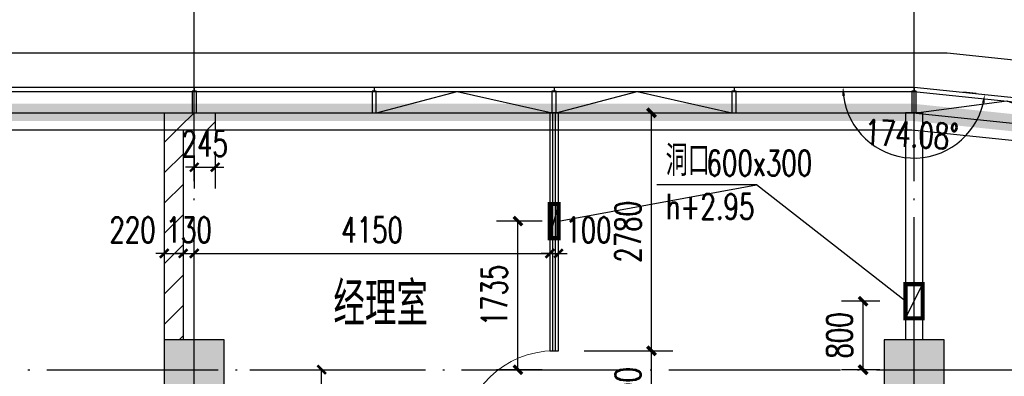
# Model space of a CAD drawing. Extents: x 797781 to 1255204, y 21234 to 1024248.
# Tile 750 of 1056: x 953271 to 964761, y 777754 to 781918. Entities that reach past the tile are written whole.
import ezdxf

# ---------------------------------------------------------------- set-up
doc = ezdxf.new("R2010")
doc.units = 0
doc.header["$LTSCALE"] = 1000
doc.header["$MEASUREMENT"] = 0
doc.linetypes.add('230303生产综合楼-平面图_t8$0$DOTE', pattern=[2.42, 2, -0.2, 0.02, -0.2])
for name, color, linetype in [('230303生产综合楼-平面图_t8$0$3T_WOOD', 21, 'Continuous'), ('230303生产综合楼-平面图_t8$0$COLUMN', 40, 'Continuous'), ('230303生产综合楼-平面图_t8$0$CURTWALL', 4, 'Continuous'), ('230303生产综合楼-平面图_t8$0$DOOR_FIRE', 4, 'Continuous'), ('230303生产综合楼-平面图_t8$0$DOTE', 1, '230303生产综合楼-平面图_t8$0$DOTE'), ('230303生产综合楼-平面图_t8$0$PUB_DIM', 3, 'Continuous'), ('230303生产综合楼-平面图_t8$0$PUB_HATCH', 8, 'Continuous'), ('230303生产综合楼-平面图_t8$0$PUB_TEXT', 7, 'Continuous'), ('230303生产综合楼-平面图_t8$0$WALL', 40, 'Continuous'), ('230303生产综合楼-平面图_t8$0$WALL-MOVE', 6, 'Continuous'), ('230303生产综合楼-平面图_t8$0$看线', 115, 'Continuous'), ('A-暖通提建筑洞口', 1, 'Continuous'), ('CURTWALL', 4, 'Continuous'), ('DIM_LEAD', 3, 'Continuous'), ('PUB_DIM', 3, 'Continuous'), ('PUB_HATCH', 8, 'Continuous'), ('PUB_TEXT', 7, 'Continuous'), ('空调洞口', 1, 'Continuous')]:
    doc.layers.add(name, color=color, linetype=linetype)
doc.styles.add('230303生产综合楼-平面图_t8$0$_TCH_DIM', font='SIMPLEX', dxfattribs={"bigfont": 'GBCBIG'})
doc.styles.add('230303生产综合楼-平面图_T8$0$_TCH_DIM_T3', font='SIMPLEX', dxfattribs={"width": 0.705882, "bigfont": 'GBCBIG'})
doc.styles.add('_TCH_DIM', font='SIMPLEX', dxfattribs={"bigfont": 'GBCBIG'})
doc.styles.add('_TCH_DIM_T3', font='SIMPLEX', dxfattribs={"width": 0.705882, "bigfont": 'GBCBIG'})
doc.dimstyles.new('230303生产综合楼-平面图_T8$0$_TCH_ARCH&&100', dxfattribs={"dimtxt": 297.5, "dimasz": 100, "dimexe": 250, "dimexo": 300, "dimgap": 126.25, "dimtad": 1, "dimdec": 0, "dimzin": 0, "dimdsep": 46, "dimtxsty": '230303生产综合楼-平面图_T8$0$_TCH_DIM_T3', "dimblk": '230303生产综合楼-平面图_t8$0$_ArchTick', "dimcen": 0.09, "dimclrt": 7, "dimazin": 2, "dimtfac": 1, "dimtdec": 0, "dimtix": 1, "dimtmove": 2, "dimatfit": 3, "dimfxl": 1, "dimtolj": 1, "dimtzin": 0, "dimarcsym": 0})
doc.dimstyles.new('_TCH_ARCH&&100', dxfattribs={"dimtxt": 297.5, "dimasz": 100, "dimexe": 250, "dimexo": 300, "dimgap": 126.25, "dimtad": 1, "dimdec": 0, "dimzin": 0, "dimdsep": 46, "dimtxsty": '_TCH_DIM_T3', "dimblk": 'ARCHTICK', "dimcen": 0.09, "dimclrt": 7, "dimazin": 2, "dimtfac": 1, "dimtdec": 0, "dimtix": 1, "dimtmove": 2, "dimatfit": 3, "dimfxl": 1, "dimtolj": 1, "dimtzin": 0, "dimarcsym": 0})
doc.dimstyles.new('_TCH_ARROW&&100', dxfattribs={"dimtxt": 297.5, "dimasz": 100, "dimexe": 250, "dimexo": 300, "dimgap": 126.25, "dimtad": 1, "dimdec": 0, "dimzin": 0, "dimdsep": 46, "dimtxsty": '_TCH_DIM_T3', "dimcen": 0.09, "dimclrt": 7, "dimazin": 2, "dimtfac": 1, "dimtdec": 0, "dimtix": 1, "dimtmove": 2, "dimatfit": 3, "dimfxl": 1, "dimtolj": 1, "dimtzin": 0, "dimarcsym": 0})
pattern_1 = [(45, (0, 179.5), (-176.776766, 176.776766), [])]

# ---------------------------------------------------------------- blocks, each defined once
blk = doc.blocks.new('AQ9-10')
at = {"color": 2, "linetype": '230303生产综合楼-平面图_t8$0$DOTE', "ltscale": 2, "const_width": 200}
blk.add_lwpolyline([(1020716, 683000), (1081601, 683005), (1102574, 680825)], dxfattribs=at)
blk = doc.blocks.new('_ArchTick')
at = {"color": 0, "linetype": 'ByBlock', "const_width": 0.4}
blk.add_lwpolyline([(-0.5, -0.5), (0.5, 0.5)], dxfattribs=at)
blk = doc.blocks.new('*D6617')
at = {"layer": 'Defpoints', "color": 0, "transparency": 16777216}
for p in [(735758, 787585), (736341, 787585), (736341, 785850)]:
    blk.add_point(p, dxfattribs=at)
at = {"layer": 'PUB_DIM', "color": 0, "lineweight": -2, "transparency": 16777216}
for p, q in [((736041, 787585), (735508, 787585)), ((735758, 785850), (735758, 787585)), ((736041, 785850), (735508, 785850))]:
    blk.add_line(p, q, dxfattribs=at)
at = {"layer": 'PUB_DIM', "color": 0, "lineweight": -2, "transparency": 16777216, "xscale": 100, "yscale": 100, "zscale": 100}
for p, rotation in [((735758, 787585), 90), ((735758, 785850), 270)]:
    blk.add_blockref('_ArchTick', p, dxfattribs=dict(at, rotation=rotation))
at = {"layer": 'PUB_DIM', "color": 7, "transparency": 16777216, "insert": (735483, 786717), "char_height": 297.5, "attachment_point": 5, "rotation": 90, "style": '_TCH_DIM_T3'}
blk.add_mtext('\\A1;1735', dxfattribs=at)
blk = doc.blocks.new('*D6618')
at = {"layer": 'Defpoints', "color": 0, "transparency": 16777216}
for p in [(739786, 786650), (740281, 786650), (740281, 785850)]:
    blk.add_point(p, dxfattribs=at)
at = {"layer": 'PUB_DIM', "color": 0, "lineweight": -2, "transparency": 16777216}
for p, q in [((739981, 786650), (739536, 786650)), ((739786, 785850), (739786, 786650)), ((739981, 785850), (739536, 785850))]:
    blk.add_line(p, q, dxfattribs=at)
at = {"layer": 'PUB_DIM', "color": 0, "lineweight": -2, "transparency": 16777216, "xscale": 100, "yscale": 100, "zscale": 100}
for p, rotation in [((739786, 786650), 90), ((739786, 785850), 270)]:
    blk.add_blockref('_ArchTick', p, dxfattribs=dict(at, rotation=rotation))
at = {"layer": 'PUB_DIM', "color": 7, "transparency": 16777216, "insert": (739511, 786250), "char_height": 297.5, "attachment_point": 5, "rotation": 90, "style": '_TCH_DIM_T3'}
blk.add_mtext('\\A1;800', dxfattribs=at)
blk = doc.blocks.new('230303生产综合楼-平面图_t8$0$6WLGJ')
at = {"layer": '230303生产综合楼-平面图_t8$0$3T_WOOD'}
for points in [[(1072341, 390087), (1072341, 390037)], [(1072341, 390087), (1072341, 390037)], [(1074441, 390087), (1074441, 390037)], [(1076541, 390087), (1076541, 390037)], [(1078641, 390087), (1078641, 390037)], [(1080741, 390087), (1080741, 390037)], [(1080741, 390087), (1080741, 390037)]]:
    blk.add_lwpolyline(points, dxfattribs=at)
for points in [[(1072316, 389787), (1072366, 389787), (1072366, 390037), (1072316, 390037)], [(1074416, 389787), (1074466, 389787), (1074466, 390037), (1074416, 390037)], [(1076516, 389787), (1076566, 389787), (1076566, 390037), (1076516, 390037)], [(1078616, 389787), (1078666, 389787), (1078666, 390037), (1078616, 390037)], [(1080716, 389787), (1080766, 389787), (1080766, 390037), (1080716, 390037)]]:
    blk.add_lwpolyline(points, close=True, dxfattribs=at)
blk = doc.blocks.new('*D2622')
at = {"layer": 'Defpoints', "color": 0, "transparency": 16777216}
for p in [(959558, 778051), (960644, 778051), (959558, 776951)]:
    blk.add_point(p, dxfattribs=at)
at = {"layer": 'PUB_DIM', "color": 0, "lineweight": -2, "transparency": 16777216}
for p, q in [((959858, 778051), (960894, 778051)), ((960644, 776951), (960644, 778051)), ((959858, 776951), (960894, 776951))]:
    blk.add_line(p, q, dxfattribs=at)
at = {"layer": 'PUB_DIM', "color": 0, "lineweight": -2, "transparency": 16777216, "xscale": 100, "yscale": 100, "zscale": 100}
for p, rotation in [((960644, 778051), 90), ((960644, 776951), 270)]:
    blk.add_blockref('_ArchTick', p, dxfattribs=dict(at, rotation=rotation))
at = {"layer": 'PUB_DIM', "color": 7, "transparency": 16777216, "insert": (960369, 777501), "char_height": 297.5, "attachment_point": 5, "rotation": 90, "style": '_TCH_DIM_T3'}
blk.add_mtext('\\A1;1100', dxfattribs=at)
blk = doc.blocks.new('*D2623')
at = {"layer": 'Defpoints', "color": 0, "transparency": 16777216}
for p in [(959558, 780831), (960644, 780831), (959558, 778051)]:
    blk.add_point(p, dxfattribs=at)
at = {"layer": 'PUB_DIM', "color": 0, "lineweight": -2, "transparency": 16777216}
for p, q in [((959858, 780831), (960894, 780831)), ((960644, 778051), (960644, 780831)), ((959858, 778051), (960894, 778051))]:
    blk.add_line(p, q, dxfattribs=at)
at = {"layer": 'PUB_DIM', "color": 0, "lineweight": -2, "transparency": 16777216, "xscale": 100, "yscale": 100, "zscale": 100}
for p, rotation in [((960644, 780831), 90), ((960644, 778051), 270)]:
    blk.add_blockref('_ArchTick', p, dxfattribs=dict(at, rotation=rotation))
at = {"layer": 'PUB_DIM', "color": 7, "transparency": 16777216, "insert": (960369, 779441), "char_height": 297.5, "attachment_point": 5, "rotation": 90, "style": '_TCH_DIM_T3'}
blk.add_mtext('\\A1;2780', dxfattribs=at)
blk = doc.blocks.new('230303生产综合楼-平面图_t8$0$$DorLib2D$00000001')
for p, q in [((0.45, 0.975), (0.5, 0.975)), ((0.45, 0), (0.45, 0.975)), ((0.5, 0), (0.5, 0.975)), ((0.5, 0), (0.45, 0))]:
    blk.add_line(p, q)
at = {"lineweight": 13}
blk.add_arc((0.475, 0), 0.975, 91.4693, 180, dxfattribs=at)
blk = doc.blocks.new('*D2655')
at = {"layer": 'Defpoints', "color": 0, "transparency": 16777216}
for p in [(962679, 781131), (963708, 781131), (964731, 781025), (963269, 780428)]:
    blk.add_point(p, dxfattribs=at)
at = {"layer": 'PUB_DIM', "color": 0, "lineweight": -2, "transparency": 16777216}
for p, q in [((962979, 781131), (963129, 781131)), ((964433, 781056), (964284, 781072))]:
    blk.add_line(p, q, dxfattribs=at)
blk.add_arc((963708, 781131), 829, 186.9161, 347.1652, dxfattribs=at)
at = {"layer": 'PUB_DIM', "color": 0, "transparency": 16777216}
for points in [[(962868, 781030), (962902, 781032), (962879, 781131)], [(964500, 780950), (964533, 780944), (964533, 781046)]]:
    blk.add_solid(points, dxfattribs=at)
at = {"layer": 'PUB_DIM', "color": 7, "transparency": 16777216, "insert": (963679, 780578), "char_height": 297.5, "attachment_point": 5, "rotation": 357.0406, "style": '_TCH_DIM_T3'}
blk.add_mtext('\\A1;174.08°', dxfattribs=at)
blk = doc.blocks.new('230303生产综合楼-平面图_t8$0$_ArchTick')
at = {"color": 0, "linetype": 'ByBlock', "const_width": 0.3}
blk.add_lwpolyline([(-0.5, -0.5), (0.5, 0.5)], dxfattribs=at)
blk = doc.blocks.new('*D4687')
at = {"layer": '230303生产综合楼-平面图_t8$0$PUB_DIM', "color": 0, "lineweight": -2, "transparency": 16777216}
for p, q in [((955958, 777831), (957045, 777831)), ((956795, 775931), (956795, 777831)), ((955958, 775931), (957045, 775931))]:
    blk.add_line(p, q, dxfattribs=at)
at = {"layer": 'Defpoints', "color": 0, "transparency": 16777216}
for p in [(955658, 777831), (956795, 777831), (955658, 775931)]:
    blk.add_point(p, dxfattribs=at)
at = {"layer": '230303生产综合楼-平面图_t8$0$PUB_DIM', "color": 0, "lineweight": -2, "transparency": 16777216, "xscale": 100, "yscale": 100, "zscale": 100}
for p, rotation in [((956795, 777831), 89.9998820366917), ((956795, 775931), 269.9998820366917)]:
    blk.add_blockref('230303生产综合楼-平面图_t8$0$_ArchTick', p, dxfattribs=dict(at, rotation=rotation))
at = {"layer": '230303生产综合楼-平面图_t8$0$PUB_DIM', "color": 7, "transparency": 16777216, "insert": (956520, 776881), "char_height": 297.5, "attachment_point": 5, "rotation": 89.9999, "style": '230303生产综合楼-平面图_T8$0$_TCH_DIM_T3'}
blk.add_mtext('\\A1;1900', dxfattribs=at)
blk = doc.blocks.new('*D4690')
at = {"layer": '230303生产综合楼-平面图_t8$0$PUB_DIM', "color": 0, "lineweight": -2, "transparency": 16777216}
for p, q in [((955308, 780331), (955308, 779945)), ((955553, 780331), (955553, 779945)), ((955308, 780195), (955208, 780195)), ((955308, 780195), (955553, 780195)), ((955553, 780195), (955653, 780195))]:
    blk.add_line(p, q, dxfattribs=at)
at = {"layer": 'Defpoints', "color": 0, "transparency": 16777216}
for p in [(955308, 780631), (955553, 780631), (955553, 780195)]:
    blk.add_point(p, dxfattribs=at)
at = {"layer": '230303生产综合楼-平面图_t8$0$PUB_DIM', "color": 0, "lineweight": -2, "transparency": 16777216, "xscale": 100, "yscale": 100, "zscale": 100}
blk.add_blockref('230303生产综合楼-平面图_t8$0$_ArchTick', (955308, 780195), dxfattribs=at)
at = {"layer": '230303生产综合楼-平面图_t8$0$PUB_DIM', "color": 0, "lineweight": -2, "transparency": 16777216, "xscale": 100, "yscale": 100, "zscale": 100, "rotation": 180}
blk.add_blockref('230303生产综合楼-平面图_t8$0$_ArchTick', (955553, 780195), dxfattribs=at)
at = {"layer": '230303生产综合楼-平面图_t8$0$PUB_DIM', "color": 7, "transparency": 16777216, "insert": (955431, 780470), "char_height": 297.5, "attachment_point": 5, "style": '230303生产综合楼-平面图_T8$0$_TCH_DIM_T3'}
blk.add_mtext('\\A1;245', dxfattribs=at)
blk = doc.blocks.new('*D4693')
at = {"layer": '230303生产综合楼-平面图_t8$0$PUB_DIM', "color": 0, "lineweight": -2, "transparency": 16777216}
for p, q in [((959458, 779452), (959458, 779439)), ((959558, 779452), (959558, 779439)), ((959458, 779189), (959358, 779189)), ((959458, 779189), (959558, 779189)), ((959558, 779189), (959658, 779189))]:
    blk.add_line(p, q, dxfattribs=at)
at = {"layer": 'Defpoints', "color": 0, "transparency": 16777216}
for p in [(959458, 779152), (959558, 779189), (959558, 779152)]:
    blk.add_point(p, dxfattribs=at)
at = {"layer": '230303生产综合楼-平面图_t8$0$PUB_DIM', "color": 0, "lineweight": -2, "transparency": 16777216, "xscale": 100, "yscale": 100, "zscale": 100}
blk.add_blockref('230303生产综合楼-平面图_t8$0$_ArchTick', (959458, 779189), dxfattribs=at)
at = {"layer": '230303生产综合楼-平面图_t8$0$PUB_DIM', "color": 0, "lineweight": -2, "transparency": 16777216, "xscale": 100, "yscale": 100, "zscale": 100, "rotation": 180}
blk.add_blockref('230303生产综合楼-平面图_t8$0$_ArchTick', (959558, 779189), dxfattribs=at)
at = {"layer": '230303生产综合楼-平面图_t8$0$PUB_DIM', "color": 7, "transparency": 16777216, "insert": (959908, 779464), "char_height": 297.5, "attachment_point": 5, "style": '230303生产综合楼-平面图_T8$0$_TCH_DIM_T3'}
blk.add_mtext('\\A1;100', dxfattribs=at)
blk = doc.blocks.new('*D4694')
at = {"layer": '230303生产综合楼-平面图_t8$0$PUB_DIM', "color": 0, "lineweight": -2, "transparency": 16777216}
for p, q in [((955308, 779452), (955308, 779439)), ((959458, 779452), (959458, 779439)), ((955308, 779189), (959458, 779189))]:
    blk.add_line(p, q, dxfattribs=at)
at = {"layer": 'Defpoints', "color": 0, "transparency": 16777216}
for p in [(955308, 779152), (959458, 779189), (959458, 779152)]:
    blk.add_point(p, dxfattribs=at)
at = {"layer": '230303生产综合楼-平面图_t8$0$PUB_DIM', "color": 0, "lineweight": -2, "transparency": 16777216, "xscale": 100, "yscale": 100, "zscale": 100, "rotation": 180}
blk.add_blockref('230303生产综合楼-平面图_t8$0$_ArchTick', (955308, 779189), dxfattribs=at)
at = {"layer": '230303生产综合楼-平面图_t8$0$PUB_DIM', "color": 0, "lineweight": -2, "transparency": 16777216, "xscale": 100, "yscale": 100, "zscale": 100}
blk.add_blockref('230303生产综合楼-平面图_t8$0$_ArchTick', (959458, 779189), dxfattribs=at)
at = {"layer": '230303生产综合楼-平面图_t8$0$PUB_DIM', "color": 7, "transparency": 16777216, "insert": (957383, 779464), "char_height": 297.5, "attachment_point": 5, "style": '230303生产综合楼-平面图_T8$0$_TCH_DIM_T3'}
blk.add_mtext('\\A1;4150', dxfattribs=at)
blk = doc.blocks.new('*D4695')
at = {"layer": '230303生产综合楼-平面图_t8$0$PUB_DIM', "color": 0, "lineweight": -2, "transparency": 16777216}
for p, q in [((955178, 779452), (955178, 779439)), ((955308, 779452), (955308, 779439)), ((955178, 779189), (955078, 779189)), ((955178, 779189), (955308, 779189)), ((955308, 779189), (955408, 779189))]:
    blk.add_line(p, q, dxfattribs=at)
at = {"layer": 'Defpoints', "color": 0, "transparency": 16777216}
for p in [(955178, 779152), (955308, 779189), (955308, 779152)]:
    blk.add_point(p, dxfattribs=at)
at = {"layer": '230303生产综合楼-平面图_t8$0$PUB_DIM', "color": 0, "lineweight": -2, "transparency": 16777216, "xscale": 100, "yscale": 100, "zscale": 100}
blk.add_blockref('230303生产综合楼-平面图_t8$0$_ArchTick', (955178, 779189), dxfattribs=at)
at = {"layer": '230303生产综合楼-平面图_t8$0$PUB_DIM', "color": 0, "lineweight": -2, "transparency": 16777216, "xscale": 100, "yscale": 100, "zscale": 100, "rotation": 180}
blk.add_blockref('230303生产综合楼-平面图_t8$0$_ArchTick', (955308, 779189), dxfattribs=at)
at = {"layer": '230303生产综合楼-平面图_t8$0$PUB_DIM', "color": 7, "transparency": 16777216, "insert": (955243, 779464), "char_height": 297.5, "attachment_point": 5, "style": '230303生产综合楼-平面图_T8$0$_TCH_DIM_T3'}
blk.add_mtext('\\A1;130', dxfattribs=at)
blk = doc.blocks.new('*D4696')
at = {"layer": '230303生产综合楼-平面图_t8$0$PUB_DIM', "color": 0, "lineweight": -2, "transparency": 16777216}
for p, q in [((954958, 779452), (954958, 779439)), ((955178, 779452), (955178, 779439)), ((954958, 779189), (954858, 779189)), ((954958, 779189), (955178, 779189)), ((955178, 779189), (955278, 779189))]:
    blk.add_line(p, q, dxfattribs=at)
at = {"layer": 'Defpoints', "color": 0, "transparency": 16777216}
for p in [(954958, 779152), (955178, 779189), (955178, 779152)]:
    blk.add_point(p, dxfattribs=at)
at = {"layer": '230303生产综合楼-平面图_t8$0$PUB_DIM', "color": 0, "lineweight": -2, "transparency": 16777216, "xscale": 100, "yscale": 100, "zscale": 100}
blk.add_blockref('230303生产综合楼-平面图_t8$0$_ArchTick', (954958, 779189), dxfattribs=at)
at = {"layer": '230303生产综合楼-平面图_t8$0$PUB_DIM', "color": 0, "lineweight": -2, "transparency": 16777216, "xscale": 100, "yscale": 100, "zscale": 100, "rotation": 180}
blk.add_blockref('230303生产综合楼-平面图_t8$0$_ArchTick', (955178, 779189), dxfattribs=at)
at = {"layer": '230303生产综合楼-平面图_t8$0$PUB_DIM', "color": 7, "transparency": 16777216, "insert": (954588, 779464), "char_height": 297.5, "attachment_point": 5, "style": '230303生产综合楼-平面图_T8$0$_TCH_DIM_T3'}
blk.add_mtext('\\A1;220', dxfattribs=at)
blk = doc.blocks.new('_FZH')
blk.add_lwpolyline([(-0.5, -0.5), (0.5, -0.5), (0.5, 0.5), (-0.5, 0.5)], close=True)
at = {"layer": 'PUB_HATCH'}
blk.add_solid([(-0.5, -0.5), (0.5, -0.5), (-0.5, 0.5), (0.5, 0.5)], dxfattribs=at)
blk = doc.blocks.new('10FND10')
at = {"layer": 'A-暖通提建筑洞口', "const_width": 50}
for points in [[(736231.2, 787784.6), (736231.2, 787384.6), (736131.2, 787384.6), (736131.2, 787784.6)], [(740481.3, 786849.7), (740481.3, 786449.7), (740281.3, 786449.7), (740281.3, 786849.7)]]:
    blk.add_lwpolyline(points, close=True, dxfattribs=at)
at = {"layer": 'DIM_LEAD'}
for p, q in [((736231.2, 787584.6), (738542.5, 788008.1)), ((738542.5, 788008.1), (737377.8, 788008.1)), ((740281.3, 786649.7), (738542.5, 788008.1)), ((740281.3, 786649.7), (738542.5, 788008.1))]:
    blk.add_line(p, q, dxfattribs=at)
at = {"layer": '空调洞口'}
for points in [[(736131.2, 787384.6), (736231.2, 787784.6)], [(740281.3, 786449.7), (740481.3, 786849.7)]]:
    blk.add_lwpolyline(points, dxfattribs=at)
at = {"layer": 'PUB_TEXT', "style": '_TCH_DIM'}
blk.add_text('洞口', height=357.45, dxfattribs=at).set_placement((737482.8, 788113.1))
at = {"layer": 'PUB_TEXT', "style": '_TCH_DIM', "width": 0.705882}
for s, p in [('600x300', (737959.4, 788113.1)), ('h+2.95', (737482.8, 787605.6))]:
    blk.add_text(s, height=297.5, dxfattribs=at).set_placement(p)
at = {"layer": 'PUB_DIM'}
for p1, p2, distance, picture, middle in [((736341.4, 785849.9), (736341.4, 787584.6), 583.1, '*D6617', (735483.3, 786717.3)), ((740281.3, 785849.9), (740281.3, 786649.7), 495.1, '*D6618', (739511.2, 786249.8))]:
    dim = blk.add_aligned_dim(p1=p1, p2=p2, distance=distance, dimstyle='_TCH_ARCH&&100', dxfattribs=at)
    dim.commit()
    dim.dimension.update_dxf_attribs({"geometry": picture, "text_midpoint": middle})

msp = doc.modelspace()

# ---------------------------------------------------------------- hatches: boundary and pattern name
at = {"layer": '230303生产综合楼-平面图_t8$0$PUB_HATCH'}
h = msp.add_hatch(dxfattribs=at)
h.set_pattern_fill('普通砖', color=256, scale=100, style=0)
h.set_pattern_definition(pattern_1)
h.paths.add_polyline_path([(954958, 778181.3), (955178, 778181.3), (955178, 780631.3), (954958, 780831.3)])
h = msp.add_hatch(dxfattribs=at)
h.set_pattern_fill('普通砖', color=256, scale=100, style=0)
h.set_pattern_definition(pattern_1)
h.paths.add_polyline_path([(954958, 780831.3), (955178, 780631.3), (955553, 780631.3), (955553, 780831.3)])

# ---------------------------------------------------------------- linework, layer by layer
at = {"layer": '230303生产综合楼-平面图_t8$0$CURTWALL'}
for points in [[(895858, 781131.3), (963708, 781131.3), (989558, 778451.4), (989558, 757731.3), (895858, 757731.3)], [(895908, 781081.3), (963705.4, 781081.3), (989508, 778406.3), (989508, 757781.3), (895908, 757781.3)], [(896158, 780831.3), (963692.5, 780831.3), (989258, 778180.9), (989258, 758031.3), (896158, 758031.3)]]:
    msp.add_lwpolyline(points, close=True, dxfattribs=at)
for points in [[(957433, 780831.3), (958374.8, 781081.3), (959483, 780831.3)], [(959533, 780831.3), (960474.8, 781081.3), (961583, 780831.3)], [(963732.8, 780831.3), (964792.3, 780971.2), (965782.8, 780615.7)]]:
    msp.add_lwpolyline(points, dxfattribs=at)
at = {"layer": '230303生产综合楼-平面图_t8$0$DOTE'}
for p, q in [((955308, 755831.3), (955308, 783831.3)), ((963708, 755831.3), (963708, 783831.3)), ((895508, 777831.3), (989908, 777831.3))]:
    msp.add_line(p, q, dxfattribs=at)
at = {"layer": '230303生产综合楼-平面图_t8$0$PUB_HATCH', "color": 8}
msp.add_lwpolyline([(896358, 767331.3), (896358, 780631.3), (963682.2, 780631.3), (989058, 778000.6), (989058, 767331.3)], dxfattribs=at)
at = {"layer": '230303生产综合楼-平面图_t8$0$WALL'}
for p, q in [((963608, 780829.7), (963608, 778181.3)), ((963808, 780829.7), (963608, 780829.7)), ((963808, 780829.7), (963808, 778181.3))]:
    msp.add_line(p, q, dxfattribs=at)
at = {"layer": '230303生产综合楼-平面图_t8$0$WALL-MOVE'}
for p, q in [((954958, 780831.3), (954958, 778181.3)), ((954958, 780831.3), (955553, 780831.3)), ((955553, 780831.3), (955553, 780631.3)), ((955178, 780631.3), (955178, 778181.3)), ((955178, 780631.3), (955553, 780631.3))]:
    msp.add_line(p, q, dxfattribs=at)
at = {"layer": '230303生产综合楼-平面图_t8$0$看线'}
msp.add_lwpolyline([(895458, 781531.3), (964094.7, 781531.3), (989958, 778811.6), (989958, 757331.3), (895458, 757331.3)], close=True, dxfattribs=at)
at = {"layer": 'CURTWALL'}
for p, q in [((959458, 780831.3), (959458, 778051.3)), ((959558, 780831.3), (959458, 780831.3)), ((959491.3, 778051.3), (959491.3, 780831.3)), ((959524.7, 778051.3), (959524.7, 780831.3)), ((959558, 778051.3), (959558, 780831.3)), ((959458, 778051.3), (959558, 778051.3))]:
    msp.add_line(p, q, dxfattribs=at)

# ---------------------------------------------------------------- block references
for name, p in [('AQ9-10', (-117908.2, 97831.4)), ('10FND10', (223326.8, -8018.6)), ('230303生产综合楼-平面图_t8$0$6WLGJ', (-117033.3, 391044.5))]:
    msp.add_blockref(name, p)
at = {"layer": '230303生产综合楼-平面图_t8$0$COLUMN', "xscale": 700, "yscale": 700, "zscale": 700}
for p in [(955308, 777831.3), (963708, 777831.3)]:
    msp.add_blockref('_FZH', p, dxfattribs=at)
at = {"layer": '230303生产综合楼-平面图_t8$0$DOOR_FIRE', "xscale": -1100, "yscale": 1100, "zscale": 100, "rotation": 89.99999971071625}
msp.add_blockref('230303生产综合楼-平面图_t8$0$$DorLib2D$00000001', (959508, 777501.3), dxfattribs=at)

# ---------------------------------------------------------------- texts
at = {"layer": '230303生产综合楼-平面图_t8$0$PUB_TEXT', "style": '230303生产综合楼-平面图_t8$0$_TCH_DIM'}
msp.add_text('经理室', height=510.64, dxfattribs=at).set_placement((956932.1, 778344.8))

# ---------------------------------------------------------------- dimensions: what is measured, and where the dimension line sits
at = {"layer": '230303生产综合楼-平面图_t8$0$PUB_DIM'}
for base, p1, p2, picture, middle in [((955553, 780194.9), (955308, 780631.3), (955553, 780631.3), '*D4690', (955430.7, 780469.9)), ((955178, 779188.5), (954958, 779151.9), (955178, 779151.9), '*D4696', (954588, 779463.5)), ((959558, 779188.5), (959458, 779151.9), (959558, 779151.9), '*D4693', (959908, 779463.5))]:
    dim = msp.add_linear_dim(base=base, p1=p1, p2=p2, angle=0, dimstyle='230303生产综合楼-平面图_T8$0$_TCH_ARCH&&100', dxfattribs=at)
    dim.commit()
    dim.dimension.update_dxf_attribs({"geometry": picture, "text_midpoint": middle, "dimtype": 161})
for p1, p2, distance, picture, middle in [((955178, 779151.9), (955308, 779151.9), 36.6, '*D4695', (955243, 779463.5)), ((955308, 779151.9), (959458, 779151.9), 36.6, '*D4694', (957383, 779463.5)), ((955658, 775931.2), (955658, 777831.3), -1136.5, '*D4687', (956519.5, 776881.2))]:
    dim = msp.add_aligned_dim(p1=p1, p2=p2, distance=distance, dimstyle='230303生产综合楼-平面图_T8$0$_TCH_ARCH&&100', dxfattribs=at)
    dim.commit()
    dim.dimension.update_dxf_attribs({"geometry": picture, "text_midpoint": middle})
at = {"layer": 'PUB_DIM'}
dim = msp.add_angular_dim_3p(base=(963269.1, 780428.1), center=(963708, 781131.3), p1=(962679.1, 781131.3), p2=(964731.5, 781025.2), dimstyle='_TCH_ARROW&&100', dxfattribs=at)
dim.commit()
dim.dimension.update_dxf_attribs({"geometry": '*D2655', "text_midpoint": (963679.4, 780578.1)})
for p1, p2, picture, middle in [((959558, 778051.3), (959558, 780831.3), '*D2623', (960369.2, 779441.3)), ((959558, 776951.3), (959558, 778051.3), '*D2622', (960369.2, 777501.3))]:
    dim = msp.add_aligned_dim(p1=p1, p2=p2, distance=-1086.2, dimstyle='_TCH_ARCH&&100', dxfattribs=at)
    dim.commit()
    dim.dimension.update_dxf_attribs({"geometry": picture, "text_midpoint": middle})

doc.saveas('drawing.dxf')
